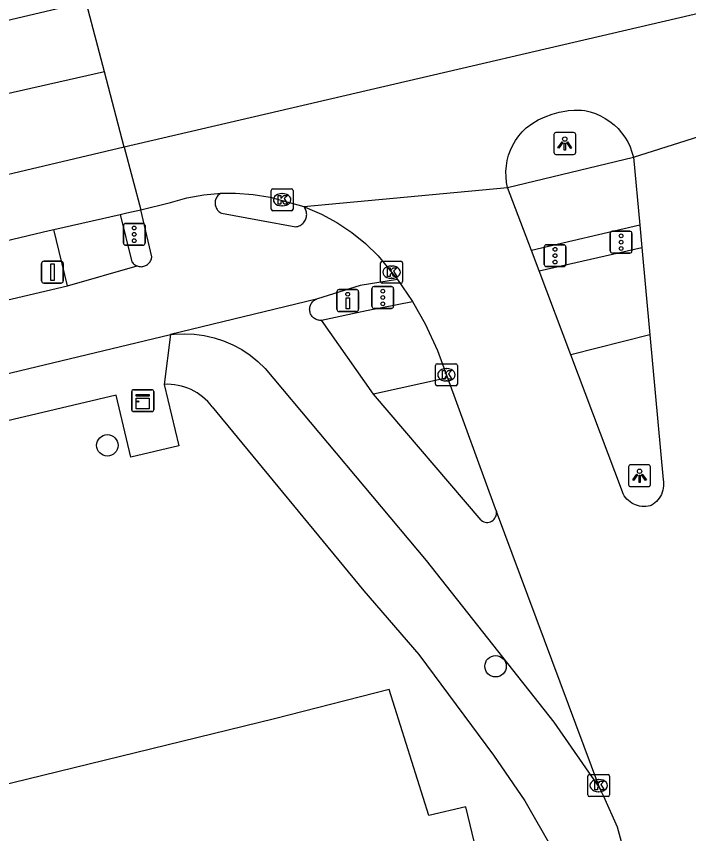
# Model space of a CAD drawing. Extents: x 158038 to 159242, y 380133 to 381214.
# Drawn here: x 158748.37 to 158779.05, y 381000.71 to 381038.01 of the extents above; entities that cross this region are included whole.
import ezdxf

# ---------------------------------------------------------------- set-up
doc = ezdxf.new("R2010")
doc.units = 0
for name, color, linetype in [('IMGEO_Boom', 7, 'Continuous'), ('IMGEO_Drukknoppaal', 7, 'Continuous'), ('IMGEO_Fietspad_open', 7, 'Continuous'), ('IMGEO_Groenvoorziening', 7, 'Continuous'), ('IMGEO_Kast', 7, 'Continuous'), ('IMGEO_Kolk', 7, 'Continuous'), ('IMGEO_Lichtpunt', 7, 'Continuous'), ('IMGEO_Rijbaan_lokaal_gesloten', 7, 'Continuous'), ('IMGEO_Rijbaan_regionaal_gesloten', 7, 'Continuous'), ('IMGEO_Verkeersbordpaal', 7, 'Continuous'), ('IMGEO_Verkeersregelinstallatiepaal', 7, 'Continuous'), ('IMGEO_Voetpad_open', 7, 'Continuous')]:
    doc.layers.add(name, color=color, linetype=linetype)

msp = doc.modelspace()

# ---------------------------------------------------------------- linework, layer by layer
at = {"layer": 'IMGEO_Boom'}
for centre in [(158752.524, 381018.43), (158770.241, 381008.347)]:
    msp.add_circle(centre, 0.489, dxfattribs=at)
at = {"layer": 'IMGEO_Drukknoppaal'}
for p, q in [((158763.098, 381025.539), (158763.888, 381025.539)), ((158763.888, 381025.539), (158763.098, 381025.539)), ((158762.998, 381024.639), (158762.998, 381025.439)), ((158762.998, 381025.439), (158762.998, 381024.639)), ((158763.988, 381025.439), (158763.988, 381024.639)), ((158763.988, 381024.639), (158763.988, 381025.439)), ((158763.888, 381024.539), (158763.098, 381024.539)), ((158763.098, 381024.539), (158763.888, 381024.539))]:
    msp.add_line(p, q, dxfattribs=at)
msp.add_lwpolyline([(158763.568, 381025.164), (158763.568, 381024.664), (158763.418, 381024.664), (158763.418, 381025.164), (158763.568, 381025.164)], dxfattribs=at)
msp.add_circle((158763.493, 381025.329), 0.085, dxfattribs=at)
for centre, start, end in [((158763.098, 381025.439), 90, 180), ((158763.098, 381025.439), 90, 180), ((158763.888, 381025.439), 0, 90), ((158763.888, 381025.439), 360, 90), ((158763.098, 381024.639), 180, 270), ((158763.098, 381024.639), 180, 270), ((158763.888, 381024.639), 270, 0), ((158763.888, 381024.639), 270, 0)]:
    msp.add_arc(centre, 0.1, start, end, dxfattribs=at)
at = {"layer": 'IMGEO_Fietspad_open'}
for points in [[(158770.791, 381030.201), (158776.536, 381031.578)], [(158757.715, 381029.938), (158757.676, 381029.916), (158757.639, 381029.89), (158757.604, 381029.861), (158757.572, 381029.829), (158757.543, 381029.795), (158757.517, 381029.757), (158757.495, 381029.718), (158757.476, 381029.677), (158757.461, 381029.635), (158757.45, 381029.591), (158757.443, 381029.546), (158757.44, 381029.501), (158757.441, 381029.456), (158757.446, 381029.411), (158757.455, 381029.367), (158757.468, 381029.324), (158757.484, 381029.282), (158757.504, 381029.241), (158757.528, 381029.203), (158757.555, 381029.167), (158757.586, 381029.134), (158757.619, 381029.103), (158757.655, 381029.075), (158757.693, 381029.051), (158757.738, 381029.028), (158759.466, 381028.706), (158761.124, 381028.404), (158761.174, 381028.413), (158761.224, 381028.427), (158761.272, 381028.444), (158761.318, 381028.466), (158761.362, 381028.493), (158761.404, 381028.523), (158761.443, 381028.556), (158761.478, 381028.593), (158761.51, 381028.633), (158761.539, 381028.675), (158761.563, 381028.72), (158761.584, 381028.767), (158761.6, 381028.816), (158761.612, 381028.866), (158761.619, 381028.917), (158761.622, 381028.968), (158761.62, 381029.019), (158761.613, 381029.07), (158761.602, 381029.12), (158761.587, 381029.169), (158761.567, 381029.216), (158761.543, 381029.262), (158761.515, 381029.305), (158761.494, 381029.333)], [(158753.879, 381026.619), (158753.928, 381026.603), (158753.972, 381026.593), (158754.017, 381026.587), (158754.061, 381026.586), (158754.106, 381026.588), (158754.15, 381026.594), (158754.194, 381026.604), (158754.236, 381026.619), (158754.277, 381026.636), (158754.317, 381026.658), (158754.354, 381026.683), (158754.389, 381026.711), (158754.421, 381026.742), (158754.45, 381026.775), (158754.476, 381026.812), (158754.499, 381026.85), (158754.518, 381026.891), (158754.534, 381026.933), (158754.546, 381026.976), (158754.554, 381027.02), (158754.555, 381027.03), (158754.045, 381029.188)], [(158776.83, 381028.477), (158771.875, 381027.324)], [(158750.706, 381025.707), (158753.879, 381026.619)], [(158765.77, 381025.999), (158764.065, 381025.724), (158762.111, 381025.118), (158762.069, 381025.103)], [(158681.765, 381011.288), (158681.967, 381011.321), (158689.021, 381012.427), (158698.681, 381013.815), (158704.369, 381014.827), (158722.738, 381018.95), (158742.853, 381023.871), (158750.706, 381025.707)], [(158762.069, 381025.103), (158755.4, 381023.485)], [(158762.305, 381024.137), (158762.271, 381024.135), (158762.226, 381024.136), (158762.182, 381024.141), (158762.138, 381024.15), (158762.095, 381024.163), (158762.053, 381024.18), (158762.013, 381024.2), (158761.975, 381024.224), (158761.939, 381024.251), (158761.906, 381024.281), (158761.875, 381024.315), (158761.848, 381024.35), (158761.824, 381024.388), (158761.803, 381024.428), (158761.786, 381024.47), (158761.773, 381024.513), (158761.764, 381024.557), (158761.759, 381024.602), (158761.757, 381024.646), (158761.76, 381024.691), (158761.767, 381024.736), (158761.778, 381024.779), (158761.792, 381024.822), (158761.811, 381024.863), (158761.833, 381024.902), (158761.858, 381024.939), (158761.886, 381024.974), (158761.918, 381025.006), (158761.952, 381025.035), (158761.989, 381025.061), (158762.028, 381025.084), (158762.069, 381025.103)], [(158764.671, 381020.771), (158762.305, 381024.137)], [(158681.282, 381008.27), (158685.319, 381008.969), (158694.668, 381010.325), (158705.83, 381011.978), (158725.39, 381016.383), (158745.433, 381021.103), (158755.4, 381023.485)], [(158755.4, 381023.485), (158755.575, 381023.504), (158756.033, 381023.524), (158756.492, 381023.503), (158756.946, 381023.441), (158757.394, 381023.339), (158757.83, 381023.197), (158758.252, 381023.017), (158758.656, 381022.799), (158759.039, 381022.547), (158759.398, 381022.262), (158759.73, 381021.945), (158767.067, 381013.173), (158772.907, 381005.787), (158774.998, 381002.77)], [(158769.591, 381015.009), (158764.671, 381020.771)]]:
    msp.add_lwpolyline(points, dxfattribs=at)
msp.add_arc((158769.86, 381015.338), 0.425, 230.8041, 10.1124, dxfattribs=at)
at = {"layer": 'IMGEO_Groenvoorziening'}
msp.add_lwpolyline([(158775.571, 380991.96), (158771.518, 380990.982), (158768.878, 381001.926), (158767.192, 381001.541), (158765.385, 381007.279), (158760.146, 381005.953), (158736.194, 381000.091), (158732.714, 381014.696), (158693.808, 381005.45)], dxfattribs=at)
at = {"layer": 'IMGEO_Kast'}
for p, q in [((158753.64, 381020.043), (158753.64, 381020.884)), ((158753.64, 381020.884), (158753.64, 381020.043)), ((158753.715, 381020.968), (158754.556, 381020.968)), ((158754.556, 381020.968), (158753.715, 381020.968)), ((158754.64, 381020.893), (158754.64, 381020.052)), ((158754.64, 381020.052), (158754.64, 381020.893)), ((158754.565, 381019.968), (158753.724, 381019.968)), ((158753.724, 381019.968), (158754.565, 381019.968))]:
    msp.add_line(p, q, dxfattribs=at)
for points in [[(158753.835, 381020.758), (158754.435, 381020.758), (158754.435, 381020.673), (158753.835, 381020.673), (158753.835, 381020.758)], [(158753.835, 381020.583), (158754.435, 381020.583), (158754.435, 381020.094), (158753.835, 381020.094), (158753.835, 381020.583)]]:
    msp.add_lwpolyline(points, dxfattribs=at)
msp.add_circle((158753.919, 381020.432), 0.0377, dxfattribs=at)
for centre, start, end in [((158753.718, 381020.89), 92.4484, 184.2845), ((158753.718, 381020.89), 92.4484, 184.2845), ((158754.562, 381020.89), 2.4484, 94.2845), ((158754.562, 381020.89), 2.4484, 94.2845), ((158753.718, 381020.046), 182.4484, 274.2845), ((158753.718, 381020.046), 182.4484, 274.2845), ((158754.562, 381020.046), 272.4484, 4.2845), ((158754.562, 381020.046), 272.4484, 4.2845)]:
    msp.add_arc(centre, 0.0779, start, end, dxfattribs=at)
at = {"layer": 'IMGEO_Kolk'}
for p, q in [((158760.001, 381029.216), (158760.001, 381030.068)), ((158760.076, 381030.142), (158760.928, 381030.142)), ((158761.002, 381030.068), (158761.002, 381029.216)), ((158760.489, 381029.922), (158760.514, 381029.922)), ((158760.512, 381029.362), (158760.487, 381029.362)), ((158760.928, 381029.142), (158760.076, 381029.142)), ((158764.994, 381025.908), (158764.994, 381026.76)), ((158765.069, 381026.834), (158765.921, 381026.834)), ((158765.482, 381026.614), (158765.507, 381026.614)), ((158765.995, 381026.76), (158765.995, 381025.908)), ((158765.505, 381026.054), (158765.48, 381026.054)), ((158765.921, 381025.834), (158765.069, 381025.834)), ((158767.575, 381022.151), (158768.427, 381022.151)), ((158767.5, 381021.225), (158767.5, 381022.077)), ((158767.988, 381021.931), (158768.013, 381021.931)), ((158768.501, 381022.077), (158768.501, 381021.225)), ((158768.427, 381021.151), (158767.575, 381021.151)), ((158768.011, 381021.371), (158767.986, 381021.371)), ((158774.448, 381002.473), (158774.448, 381003.325)), ((158774.523, 381003.399), (158775.375, 381003.399)), ((158774.936, 381003.179), (158774.961, 381003.179)), ((158775.449, 381003.325), (158775.449, 381002.473)), ((158775.375, 381002.399), (158774.523, 381002.399)), ((158774.959, 381002.619), (158774.934, 381002.619))]:
    msp.add_line(p, q, dxfattribs=at)
for points in [[(158760.001, 381029.216), (158760.001, 381030.068)], [(158760.076, 381030.142), (158760.928, 381030.142)], [(158761.002, 381030.068), (158761.002, 381029.216)], [(158760.322, 381029.842), (158760.445, 381029.842), (158760.445, 381029.691), (158760.575, 381029.842), (158760.739, 381029.842), (158760.593, 381029.691), (158760.746, 381029.442), (158760.594, 381029.442), (158760.509, 381029.606), (158760.445, 381029.539), (158760.445, 381029.442), (158760.322, 381029.442), (158760.322, 381029.842)], [(158760.928, 381029.142), (158760.076, 381029.142)], [(158764.994, 381025.908), (158764.994, 381026.76)], [(158765.069, 381026.834), (158765.921, 381026.834)], [(158765.995, 381026.76), (158765.995, 381025.908)], [(158765.315, 381026.534), (158765.438, 381026.534), (158765.438, 381026.383), (158765.568, 381026.534), (158765.732, 381026.534), (158765.586, 381026.383), (158765.739, 381026.134), (158765.587, 381026.134), (158765.502, 381026.298), (158765.438, 381026.231), (158765.438, 381026.134), (158765.315, 381026.134), (158765.315, 381026.534)], [(158765.921, 381025.834), (158765.069, 381025.834)], [(158767.575, 381022.151), (158768.427, 381022.151)], [(158767.5, 381021.225), (158767.5, 381022.077)], [(158767.821, 381021.851), (158767.944, 381021.851), (158767.944, 381021.7), (158768.074, 381021.851), (158768.238, 381021.851), (158768.092, 381021.7), (158768.245, 381021.451), (158768.093, 381021.451), (158768.008, 381021.615), (158767.944, 381021.548), (158767.944, 381021.451), (158767.821, 381021.451), (158767.821, 381021.851)], [(158768.501, 381022.077), (158768.501, 381021.225)], [(158768.427, 381021.151), (158767.575, 381021.151)], [(158774.448, 381002.473), (158774.448, 381003.325)], [(158774.523, 381003.399), (158775.375, 381003.399)], [(158774.769, 381003.099), (158774.892, 381003.099), (158774.892, 381002.948), (158775.022, 381003.099), (158775.186, 381003.099), (158775.04, 381002.948), (158775.193, 381002.699), (158775.041, 381002.699), (158774.956, 381002.863), (158774.892, 381002.796), (158774.892, 381002.699), (158774.769, 381002.699), (158774.769, 381003.099)], [(158775.449, 381003.325), (158775.449, 381002.473)], [(158775.375, 381002.399), (158774.523, 381002.399)]]:
    msp.add_lwpolyline(points, dxfattribs=at)
for centre, start, end in [((158760.078, 381030.066), 91.552, 178.448), ((158760.078, 381030.066), 91.552, 178.448), ((158760.926, 381030.066), 1.552, 88.448), ((158760.926, 381030.066), 1.552, 88.448), ((158760.078, 381029.218), 181.552, 268.448), ((158760.078, 381029.218), 181.552, 268.448), ((158760.926, 381029.218), 271.552, 358.448), ((158760.926, 381029.218), 271.552, 358.448), ((158765.071, 381026.758), 91.552, 178.448), ((158765.071, 381026.758), 91.552, 178.448), ((158765.919, 381026.758), 1.552, 88.448), ((158765.919, 381026.758), 1.552, 88.448), ((158765.071, 381025.91), 181.552, 268.448), ((158765.071, 381025.91), 181.552, 268.448), ((158765.919, 381025.91), 271.552, 358.448), ((158765.919, 381025.91), 271.552, 358.448), ((158767.577, 381022.075), 91.552, 178.448), ((158767.577, 381022.075), 91.552, 178.448), ((158768.425, 381022.075), 1.552, 88.448), ((158768.425, 381022.075), 1.552, 88.448), ((158767.577, 381021.227), 181.552, 268.448), ((158767.577, 381021.227), 181.552, 268.448), ((158768.425, 381021.227), 271.552, 358.448), ((158768.425, 381021.227), 271.552, 358.448), ((158774.525, 381003.323), 91.552, 178.448), ((158774.525, 381003.323), 91.552, 178.448), ((158775.373, 381003.323), 1.552, 88.448), ((158775.373, 381003.323), 1.552, 88.448), ((158774.525, 381002.475), 181.552, 268.448), ((158774.525, 381002.475), 181.552, 268.448), ((158775.373, 381002.475), 271.552, 358.448), ((158775.373, 381002.475), 271.552, 358.448)]:
    msp.add_arc(centre, 0.0765, start, end, dxfattribs=at)
for centre, major_axis, ratio, start_param, end_param in [((158760.488, 381029.642), (-0.387, 0.002), 0.722429, 4.712389, 7.853982), ((158760.513, 381029.642), (-0.39, 0.002), 0.717154, 1.570796, 4.712389), ((158765.481, 381026.334), (-0.387, 0.002), 0.722429, 4.712389, 7.853982), ((158765.506, 381026.334), (-0.39, 0.002), 0.717154, 1.570796, 4.712389), ((158767.987, 381021.651), (-0.387, 0.002), 0.722429, 4.712389, 7.853982), ((158768.012, 381021.651), (-0.39, 0.002), 0.717154, 1.570796, 4.712389), ((158774.935, 381002.899), (-0.387, 0.002), 0.722429, 4.712389, 7.853982), ((158774.96, 381002.899), (-0.39, 0.002), 0.717154, 1.570796, 4.712389)]:
    msp.add_ellipse(centre, major_axis=major_axis, ratio=ratio, start_param=start_param, end_param=end_param, dxfattribs=at)
at = {"layer": 'IMGEO_Lichtpunt'}
for p, q in [((158772.904, 381032.615), (158772.904, 381031.808)), ((158772.904, 381032.615), (158772.904, 381031.808)), ((158773.806, 381032.71), (158772.998, 381032.71)), ((158773.806, 381032.71), (158772.998, 381032.71)), ((158773.9, 381031.808), (158773.9, 381032.615)), ((158773.9, 381031.808), (158773.9, 381032.615)), ((158772.998, 381031.714), (158773.806, 381031.714)), ((158772.998, 381031.714), (158773.806, 381031.714)), ((158776.313, 381017.448), (158776.313, 381016.641)), ((158776.313, 381017.448), (158776.313, 381016.641)), ((158777.215, 381017.543), (158776.407, 381017.543)), ((158777.215, 381017.543), (158776.407, 381017.543)), ((158777.309, 381016.641), (158777.309, 381017.448)), ((158777.309, 381016.641), (158777.309, 381017.448)), ((158776.407, 381016.547), (158777.215, 381016.547)), ((158776.407, 381016.547), (158777.215, 381016.547))]:
    msp.add_line(p, q, dxfattribs=at)
for points in [[(158773.278, 381032.279), (158773.317, 381032.251), (158773.129, 381031.989), (158773.091, 381032.016), (158773.278, 381032.279)], [(158773.38, 381032.231), (158773.427, 381032.231), (158773.427, 381031.909), (158773.38, 381031.909), (158773.38, 381032.231)], [(158773.49, 381032.251), (158773.528, 381032.278), (158773.715, 381032.016), (158773.676, 381031.988), (158773.49, 381032.251)], [(158776.687, 381017.112), (158776.726, 381017.084), (158776.538, 381016.822), (158776.5, 381016.849), (158776.687, 381017.112)], [(158776.789, 381017.064), (158776.836, 381017.064), (158776.836, 381016.742), (158776.789, 381016.742), (158776.789, 381017.064)], [(158776.899, 381017.084), (158776.937, 381017.111), (158777.124, 381016.849), (158777.085, 381016.821), (158776.899, 381017.084)]]:
    msp.add_lwpolyline(points, dxfattribs=at)
for centre in [(158773.403, 381032.413), (158776.812, 381017.246)]:
    msp.add_circle(centre, 0.0994, dxfattribs=at)
for centre, start, end in [((158772.998, 381032.615), 90, 180), ((158772.998, 381032.615), 90, 180), ((158773.806, 381032.615), 0, 90), ((158773.806, 381032.615), 0, 90), ((158772.998, 381031.808), 180, 270), ((158772.998, 381031.808), 180, 270), ((158773.806, 381031.808), 270, 0), ((158773.806, 381031.808), 270, 360), ((158776.407, 381017.448), 90, 180), ((158776.407, 381017.448), 90, 180), ((158777.215, 381017.448), 0, 90), ((158777.215, 381017.448), 0, 90), ((158776.407, 381016.641), 180, 270), ((158776.407, 381016.641), 180, 270), ((158777.215, 381016.641), 270, 0), ((158777.215, 381016.641), 270, 360)]:
    msp.add_arc(centre, 0.0946, start, end, dxfattribs=at)
at = {"layer": 'IMGEO_Rijbaan_lokaal_gesloten'}
for points in [[(158776.536, 381031.578), (158776.83, 381028.477)], [(158771.875, 381027.324), (158770.791, 381030.201)], [(158761.494, 381029.333), (158761.554, 381029.31), (158762.295, 381028.987), (158763.004, 381028.599), (158763.676, 381028.149), (158764.304, 381027.64), (158764.885, 381027.078), (158765.77, 381025.999)], [(158776.83, 381028.477), (158776.922, 381027.463)], [(158776.922, 381027.463), (158777.288, 381023.475)], [(158772.227, 381026.392), (158771.875, 381027.324)], [(158773.672, 381022.557), (158772.227, 381026.392)], [(158765.77, 381025.999), (158766.455, 381024.995)], [(158766.455, 381024.995), (158767.035, 381023.976), (158767.596, 381022.764), (158768.046, 381021.507)], [(158777.288, 381023.475), (158777.893, 381016.861), (158777.905, 381016.78), (158777.911, 381016.68), (158777.909, 381016.58), (158777.897, 381016.48), (158777.877, 381016.382), (158777.848, 381016.286), (158777.81, 381016.194), (158777.765, 381016.104), (158777.712, 381016.02), (158777.651, 381015.94), (158777.583, 381015.866), (158777.509, 381015.799), (158777.43, 381015.738), (158777.345, 381015.685), (158777.298, 381015.672), (158777.203, 381015.652), (158777.107, 381015.64), (158777.011, 381015.637), (158776.915, 381015.643), (158776.819, 381015.658), (158776.725, 381015.68), (158776.634, 381015.712), (158776.546, 381015.751), (158776.461, 381015.798), (158776.381, 381015.852), (158776.307, 381015.913), (158776.238, 381015.981), (158776.175, 381016.054), (158776.119, 381016.133), (158776.071, 381016.217), (158776.03, 381016.304), (158773.672, 381022.557)], [(158768.046, 381021.507), (158770.225, 381015.554), (158770.278, 381015.413)], [(158774.998, 381002.77), (158770.278, 381015.413)], [(158778.471, 380992.86), (158776.078, 381000), (158775.806, 381001.003), (158775.187, 381002.404), (158774.998, 381002.77)]]:
    msp.add_lwpolyline(points, dxfattribs=at)
at = {"layer": 'IMGEO_Rijbaan_regionaal_gesloten'}
for points in [[(158787.927, 381040.114), (158753.294, 381032.04)], [(158751.548, 381038.665), (158735.243, 381034.829), (158733.45, 381034.407), (158729.655, 381033.515), (158725.807, 381032.562), (158721.946, 381031.661), (158718.098, 381030.706), (158714.119, 381029.794), (158710.267, 381028.912), (158706.427, 381027.977), (158704.421, 381027.563), (158702.429, 381027.086), (158698.461, 381026.137), (158696.748, 381025.728), (158694.856, 381025.275), (158690.766, 381024.56)], [(158752.389, 381035.474), (158751.566, 381038.599)], [(158752.389, 381035.474), (158743.233, 381033.41), (158739.595, 381032.496), (158735.533, 381031.531), (158729.682, 381030.141), (158727.87, 381029.71), (158726.059, 381029.28), (158724.035, 381028.799), (158722.136, 381028.348), (158720.056, 381027.854), (158716.308, 381026.963), (158714.376, 381026.504), (158708.571, 381025.125), (158704.801, 381024.229), (158700.881, 381023.298), (158693.224, 381021.479), (158691.324, 381021.027), (158689.306, 381020.548), (158687.446, 381020.106), (158684.695, 381019.452), (158681.071, 381018.558), (158678.937, 381018.048)], [(158753.294, 381032.04), (158752.389, 381035.474)], [(158770.791, 381030.201), (158770.746, 381030.436), (158770.72, 381030.684), (158770.717, 381030.934), (158770.735, 381031.183), (158770.777, 381031.429), (158770.839, 381031.671), (158770.924, 381031.906), (158771.029, 381032.133), (158771.153, 381032.349), (158771.297, 381032.554), (158771.458, 381032.744), (158771.636, 381032.92), (158771.899, 381033.109), (158772.193, 381033.284), (158772.501, 381033.432), (158772.822, 381033.551), (158773.152, 381033.642), (158773.488, 381033.703), (158773.498, 381033.704), (158773.555, 381033.709), (158773.829, 381033.733), (158774.171, 381033.733), (158774.314, 381033.71), (158774.558, 381033.654), (158774.796, 381033.575), (158775.026, 381033.476), (158775.247, 381033.357), (158775.456, 381033.218), (158775.651, 381033.061), (158775.832, 381032.888), (158775.997, 381032.699), (158776.144, 381032.496), (158776.273, 381032.28), (158776.381, 381032.054), (158776.469, 381031.82), (158776.536, 381031.578)], [(158776.536, 381031.578), (158782.255, 381033.402)], [(158753.294, 381032.04), (158742.848, 381029.57), (158737.229, 381028.241), (158731.29, 381026.837), (158727.384, 381025.963), (158719.7, 381024.08), (158717.612, 381023.589), (158708.12, 381021.36), (158702.249, 381020.076), (158694.626, 381018.181), (158690.823, 381017.292), (158686.805, 381016.352), (158682.787, 381015.413), (158679.74, 381014.7)], [(158753.294, 381032.04), (158754.045, 381029.188)], [(158761.494, 381029.333), (158770.791, 381030.201)], [(158754.045, 381029.188), (158755.402, 381029.514), (158756.147, 381029.721), (158756.926, 381029.864), (158757.715, 381029.938)], [(158757.715, 381029.938), (158758.373, 381029.945), (158759.172, 381029.888), (158759.962, 381029.76), (158761.494, 381029.333)], [(158750.083, 381028.279), (158753.113, 381028.968)], [(158753.113, 381028.968), (158753.418, 381029.037), (158754.045, 381029.188)], [(158707.544, 381018.315), (158712.342, 381019.422), (158719.032, 381020.945), (158734.027, 381024.462), (158749.873, 381028.231), (158750.083, 381028.279)]]:
    msp.add_lwpolyline(points, dxfattribs=at)
at = {"layer": 'IMGEO_Verkeersbordpaal'}
for p, q in [((158749.521, 381025.937), (158749.521, 381026.737)), ((158749.521, 381026.737), (158749.521, 381025.937)), ((158749.621, 381026.837), (158750.411, 381026.837)), ((158750.411, 381026.837), (158749.621, 381026.837)), ((158750.511, 381026.737), (158750.511, 381025.937)), ((158750.511, 381025.937), (158750.511, 381026.737)), ((158750.411, 381025.837), (158749.621, 381025.837)), ((158749.621, 381025.837), (158750.411, 381025.837))]:
    msp.add_line(p, q, dxfattribs=at)
msp.add_lwpolyline([(158749.941, 381026.712), (158750.091, 381026.712), (158750.091, 381025.962), (158749.941, 381025.962), (158749.941, 381026.712)], dxfattribs=at)
for centre, start, end in [((158749.621, 381026.737), 90, 180), ((158749.621, 381026.737), 90, 180), ((158750.411, 381026.737), 0, 90), ((158750.411, 381026.737), 360, 90), ((158749.621, 381025.937), 180, 270), ((158749.621, 381025.937), 180, 270), ((158750.411, 381025.937), 270, 0), ((158750.411, 381025.937), 270, 0)]:
    msp.add_arc(centre, 0.1, start, end, dxfattribs=at)
at = {"layer": 'IMGEO_Verkeersregelinstallatiepaal'}
for p, q in [((158753.255, 381027.662), (158753.255, 381028.462)), ((158753.255, 381028.462), (158753.255, 381027.662)), ((158753.355, 381028.562), (158754.145, 381028.562)), ((158754.145, 381028.562), (158753.355, 381028.562)), ((158754.245, 381028.462), (158754.245, 381027.662)), ((158754.245, 381027.662), (158754.245, 381028.462)), ((158775.478, 381027.305), (158775.478, 381028.105)), ((158775.478, 381028.105), (158775.478, 381027.305)), ((158775.578, 381028.205), (158776.368, 381028.205)), ((158776.368, 381028.205), (158775.578, 381028.205)), ((158776.468, 381028.105), (158776.468, 381027.305)), ((158776.468, 381027.305), (158776.468, 381028.105)), ((158754.145, 381027.562), (158753.355, 381027.562)), ((158753.355, 381027.562), (158754.145, 381027.562)), ((158772.461, 381026.688), (158772.461, 381027.488)), ((158772.461, 381027.488), (158772.461, 381026.688)), ((158772.561, 381027.588), (158773.351, 381027.588)), ((158773.351, 381027.588), (158772.561, 381027.588)), ((158773.451, 381027.488), (158773.451, 381026.688)), ((158773.451, 381026.688), (158773.451, 381027.488)), ((158776.368, 381027.205), (158775.578, 381027.205)), ((158775.578, 381027.205), (158776.368, 381027.205)), ((158773.351, 381026.588), (158772.561, 381026.588)), ((158772.561, 381026.588), (158773.351, 381026.588)), ((158764.6, 381024.779), (158764.6, 381025.579)), ((158764.6, 381025.579), (158764.6, 381024.779)), ((158764.7, 381025.679), (158765.49, 381025.679)), ((158765.49, 381025.679), (158764.7, 381025.679)), ((158765.59, 381025.579), (158765.59, 381024.779)), ((158765.59, 381024.779), (158765.59, 381025.579)), ((158765.49, 381024.679), (158764.7, 381024.679)), ((158764.7, 381024.679), (158765.49, 381024.679))]:
    msp.add_line(p, q, dxfattribs=at)
for centre in [(158753.75, 381028.352), (158753.75, 381028.062), (158753.75, 381027.772), (158775.973, 381027.995), (158775.973, 381027.705), (158772.956, 381027.378), (158775.973, 381027.415), (158772.956, 381027.088), (158772.956, 381026.798), (158765.095, 381025.469), (158765.095, 381025.179), (158765.095, 381024.889)]:
    msp.add_circle(centre, 0.085, dxfattribs=at)
for centre, start, end in [((158753.355, 381028.462), 90, 180), ((158753.355, 381028.462), 90, 180), ((158754.145, 381028.462), 0, 90), ((158754.145, 381028.462), 360, 90), ((158775.578, 381028.105), 90, 180), ((158775.578, 381028.105), 90, 180), ((158776.368, 381028.105), 0, 90), ((158776.368, 381028.105), 360, 90), ((158753.355, 381027.662), 180, 270), ((158753.355, 381027.662), 180, 270), ((158754.145, 381027.662), 270, 0), ((158754.145, 381027.662), 270, 0), ((158772.561, 381027.488), 90, 180), ((158772.561, 381027.488), 90, 180), ((158773.351, 381027.488), 0, 90), ((158773.351, 381027.488), 360, 90), ((158775.578, 381027.305), 180, 270), ((158775.578, 381027.305), 180, 270), ((158776.368, 381027.305), 270, 0), ((158776.368, 381027.305), 270, 0), ((158772.561, 381026.688), 180, 270), ((158772.561, 381026.688), 180, 270), ((158773.351, 381026.688), 270, 0), ((158773.351, 381026.688), 270, 0), ((158764.7, 381025.579), 90, 180), ((158764.7, 381025.579), 90, 180), ((158765.49, 381025.579), 0, 90), ((158765.49, 381025.579), 360, 90), ((158764.7, 381024.779), 180, 270), ((158764.7, 381024.779), 180, 270), ((158765.49, 381024.779), 270, 0), ((158765.49, 381024.779), 270, 0)]:
    msp.add_arc(centre, 0.1, start, end, dxfattribs=at)
at = {"layer": 'IMGEO_Voetpad_open'}
for points in [[(158753.113, 381028.968), (158753.643, 381026.806), (158753.67, 381026.77), (158753.699, 381026.737), (158753.732, 381026.706), (158753.767, 381026.678), (158753.805, 381026.654), (158753.844, 381026.633), (158753.879, 381026.619)], [(158750.706, 381025.707), (158750.083, 381028.279)], [(158772.227, 381026.392), (158776.922, 381027.463)], [(158762.305, 381024.137), (158764.348, 381024.592), (158766.455, 381024.995)], [(158755.4, 381023.485), (158755.118, 381021.215)], [(158777.288, 381023.475), (158773.672, 381022.557)], [(158768.046, 381021.507), (158764.671, 381020.771)], [(158755.118, 381021.215), (158755.781, 381018.407), (158753.591, 381017.891), (158752.924, 381020.715), (158732.432, 381015.878), (158693.473, 381006.684), (158693.808, 381005.45)], [(158757.308, 381020.182), (158764.229, 381011.786), (158766.735, 381008.887), (158770.147, 381004.287), (158771.581, 381002.201), (158772.841, 381000), (158775.385, 380992.517), (158775.571, 380991.96)]]:
    msp.add_lwpolyline(points, dxfattribs=at)
msp.add_arc((158755.253, 381018.663), 2.555, 36.4674, 93.0271, dxfattribs=at)

doc.saveas('drawing.dxf')
